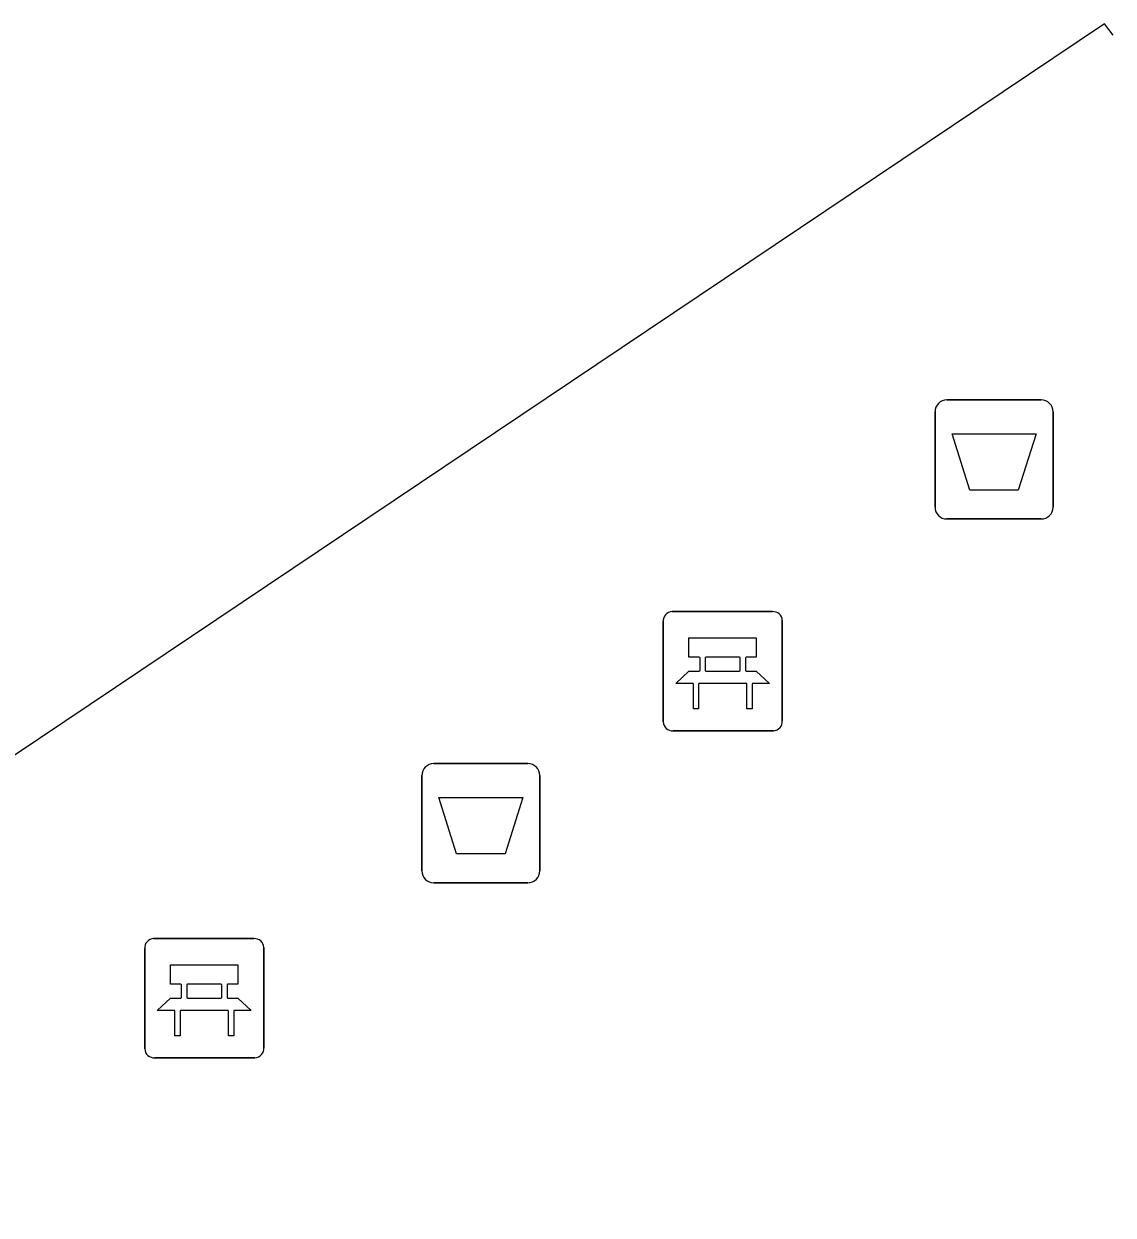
# Model space of a CAD drawing. Extents: x 161087 to 161922, y 382574 to 383873.
# Drawn here: x 161476.02 to 161485.16, y 382966.17 to 382976.16 of the extents above; entities that cross this region are included whole.
import ezdxf

# ---------------------------------------------------------------- set-up
doc = ezdxf.new("R2010")
doc.units = 0
for name, color, linetype in [('IMGEO_Afvalbak', 7, 'Continuous'), ('IMGEO_Bank', 7, 'Continuous'), ('IMGEO_Lijnafwatering', 7, 'Continuous')]:
    doc.layers.add(name, color=color, linetype=linetype)

msp = doc.modelspace()

# ---------------------------------------------------------------- linework, layer by layer
at = {"layer": 'IMGEO_Afvalbak'}
for p, q in [((161483.7661, 382973.0085), (161484.5559, 382973.0085)), ((161484.5559, 382973.0085), (161483.7661, 382973.0085)), ((161483.6661, 382972.1095), (161483.6661, 382972.9085)), ((161483.6661, 382972.9085), (161483.6661, 382972.1095)), ((161484.6559, 382972.9085), (161484.6559, 382972.1095)), ((161484.6559, 382972.1095), (161484.6559, 382972.9085)), ((161484.5559, 382972.0095), (161483.7661, 382972.0095)), ((161483.7661, 382972.0095), (161484.5559, 382972.0095)), ((161479.4621, 382969.9575), (161480.2519, 382969.9575)), ((161480.2519, 382969.9575), (161479.4621, 382969.9575)), ((161479.3621, 382969.0585), (161479.3621, 382969.8575)), ((161479.3621, 382969.8575), (161479.3621, 382969.0585)), ((161480.3519, 382969.8575), (161480.3519, 382969.0585)), ((161480.3519, 382969.0585), (161480.3519, 382969.8575)), ((161480.2519, 382968.9585), (161479.4621, 382968.9585)), ((161479.4621, 382968.9585), (161480.2519, 382968.9585))]:
    msp.add_line(p, q, dxfattribs=at)
for points in [[(161483.8088, 382972.7234), (161484.5132, 382972.7234), (161484.3644, 382972.2525), (161483.9576, 382972.2525), (161483.8088, 382972.7234)], [(161479.5048, 382969.6724), (161480.2092, 382969.6724), (161480.0604, 382969.2015), (161479.6536, 382969.2015), (161479.5048, 382969.6724)]]:
    msp.add_lwpolyline(points, dxfattribs=at)
for centre, start, end in [((161483.7661, 382972.9085), 90, 180), ((161483.7661, 382972.9085), 90, 180), ((161484.5559, 382972.9085), 0, 90), ((161484.5559, 382972.9085), 360, 90), ((161483.7661, 382972.1095), 180, 270), ((161483.7661, 382972.1095), 180, 270), ((161484.5559, 382972.1095), 270, 0), ((161484.5559, 382972.1095), 270, 0), ((161479.4621, 382969.8575), 90, 180), ((161479.4621, 382969.8575), 90, 180), ((161480.2519, 382969.8575), 0, 90), ((161480.2519, 382969.8575), 360, 90), ((161479.4621, 382969.0585), 180, 270), ((161479.4621, 382969.0585), 180, 270), ((161480.2519, 382969.0585), 270, 0), ((161480.2519, 382969.0585), 270, 0)]:
    msp.add_arc(centre, 0.1, start, end, dxfattribs=at)
at = {"layer": 'IMGEO_Bank'}
for p, q in [((161481.4609, 382971.2325), (161482.3018, 382971.2325)), ((161482.3018, 382971.2325), (161481.4609, 382971.2325)), ((161481.3865, 382970.3079), (161481.3865, 382971.1488)), ((161481.3865, 382971.1488), (161481.3865, 382970.3079)), ((161482.3855, 382971.1581), (161482.3855, 382970.3172)), ((161482.3855, 382970.3172), (161482.3855, 382971.1581)), ((161481.6951, 382970.7394), (161481.6951, 382970.8446)), ((161481.7387, 382970.8446), (161481.7387, 382970.7394)), ((161482.027, 382970.851), (161481.745, 382970.851)), ((161482.0333, 382970.7394), (161482.0333, 382970.8446)), ((161482.0769, 382970.8446), (161482.0769, 382970.7394)), ((161481.745, 382970.733), (161482.027, 382970.733)), ((161482.0828, 382970.6307), (161481.6897, 382970.6307)), ((161482.3111, 382970.2335), (161481.4702, 382970.2335)), ((161481.4702, 382970.2335), (161482.3111, 382970.2335)), ((161477.1129, 382968.4895), (161477.9538, 382968.4895)), ((161477.9538, 382968.4895), (161477.1129, 382968.4895)), ((161477.0385, 382967.5649), (161477.0385, 382968.4058)), ((161477.0385, 382968.4058), (161477.0385, 382967.5649)), ((161478.0375, 382968.4151), (161478.0375, 382967.5742)), ((161478.0375, 382967.5742), (161478.0375, 382968.4151)), ((161477.3471, 382967.9964), (161477.3471, 382968.1016)), ((161477.3907, 382968.1016), (161477.3907, 382967.9964)), ((161477.679, 382968.108), (161477.397, 382968.108)), ((161477.6853, 382967.9964), (161477.6853, 382968.1016)), ((161477.7289, 382968.1016), (161477.7289, 382967.9964)), ((161477.397, 382967.99), (161477.679, 382967.99)), ((161477.7348, 382967.8877), (161477.3417, 382967.8877)), ((161477.9631, 382967.4905), (161477.1222, 382967.4905)), ((161477.1222, 382967.4905), (161477.9631, 382967.4905))]:
    msp.add_line(p, q, dxfattribs=at)
for points in [[(161481.6887, 382970.851), (161481.6026, 382970.851), (161481.6026, 382971.012), (161482.1665, 382971.012), (161482.1665, 382970.851), (161482.0833, 382970.851)], [(161481.6334, 382970.6307), (161481.491, 382970.6307), (161481.6026, 382970.733), (161481.6887, 382970.733)], [(161482.0833, 382970.733), (161482.1665, 382970.733), (161482.2781, 382970.6307), (161482.1391, 382970.6307)], [(161481.6834, 382970.6243), (161481.6834, 382970.4168), (161481.6398, 382970.4168), (161481.6398, 382970.6243)], [(161482.1327, 382970.6243), (161482.1327, 382970.4168), (161482.0891, 382970.4168), (161482.0891, 382970.6243)], [(161477.3407, 382968.108), (161477.2546, 382968.108), (161477.2546, 382968.269), (161477.8185, 382968.269), (161477.8185, 382968.108), (161477.7353, 382968.108)], [(161477.2854, 382967.8877), (161477.143, 382967.8877), (161477.2546, 382967.99), (161477.3407, 382967.99)], [(161477.7353, 382967.99), (161477.8185, 382967.99), (161477.9301, 382967.8877), (161477.7911, 382967.8877)], [(161477.3354, 382967.8813), (161477.3354, 382967.6738), (161477.2918, 382967.6738), (161477.2918, 382967.8813)], [(161477.7847, 382967.8813), (161477.7847, 382967.6738), (161477.7411, 382967.6738), (161477.7411, 382967.8813)]]:
    msp.add_lwpolyline(points, dxfattribs=at)
for centre, radius, start, end in [((161481.4642, 382971.1546), 0.0779, 92.4484, 184.28452), ((161481.4642, 382971.1546), 0.0779, 92.4484, 184.28452), ((161482.3076, 382971.1548), 0.0779, 2.4484, 94.28452), ((161482.3076, 382971.1548), 0.0779, 2.4484, 94.28452), ((161481.6884, 382970.8443), 0.00671, 2.89567, 87.10433), ((161481.7454, 382970.8443), 0.00671, 92.89567, 177.10433), ((161482.0266, 382970.8443), 0.00671, 2.89567, 87.10433), ((161482.0836, 382970.8443), 0.00671, 92.89567, 177.10433), ((161481.6884, 382970.7397), 0.00671, 272.89567, 357.10433), ((161481.7454, 382970.7397), 0.00671, 182.89567, 267.10433), ((161482.0266, 382970.7397), 0.00671, 272.89567, 357.10433), ((161482.0836, 382970.7397), 0.00671, 182.89567, 267.10433), ((161481.6331, 382970.624), 0.00671, 2.89567, 87.10433), ((161481.6901, 382970.624), 0.00671, 92.89567, 177.10433), ((161482.0824, 382970.624), 0.00671, 2.89567, 87.10433), ((161482.1394, 382970.624), 0.00671, 92.89567, 177.10433), ((161481.4644, 382970.3112), 0.0779, 182.4484, 274.28452), ((161481.4644, 382970.3112), 0.0779, 182.4484, 274.28452), ((161482.3078, 382970.3114), 0.0779, 272.4484, 4.28452), ((161482.3078, 382970.3114), 0.0779, 272.4484, 4.28452), ((161477.1162, 382968.4116), 0.0779, 92.4484, 184.28452), ((161477.1162, 382968.4116), 0.0779, 92.4484, 184.28452), ((161477.9596, 382968.4118), 0.0779, 2.4484, 94.28452), ((161477.9596, 382968.4118), 0.0779, 2.4484, 94.28452), ((161477.3404, 382968.1013), 0.00671, 2.89567, 87.10433), ((161477.3974, 382968.1013), 0.00671, 92.89567, 177.10433), ((161477.6786, 382968.1013), 0.00671, 2.89567, 87.10433), ((161477.7356, 382968.1013), 0.00671, 92.89567, 177.10433), ((161477.3404, 382967.9967), 0.00671, 272.89567, 357.10433), ((161477.3974, 382967.9967), 0.00671, 182.89567, 267.10433), ((161477.6786, 382967.9967), 0.00671, 272.89567, 357.10433), ((161477.7356, 382967.9967), 0.00671, 182.89567, 267.10433), ((161477.2851, 382967.881), 0.00671, 2.89567, 87.10433), ((161477.3421, 382967.881), 0.00671, 92.89567, 177.10433), ((161477.7344, 382967.881), 0.00671, 2.89567, 87.10433), ((161477.7914, 382967.881), 0.00671, 92.89567, 177.10433), ((161477.1164, 382967.5682), 0.0779, 182.4484, 274.28452), ((161477.1164, 382967.5682), 0.0779, 182.4484, 274.28452), ((161477.9598, 382967.5684), 0.0779, 272.4484, 4.28452), ((161477.9598, 382967.5684), 0.0779, 272.4484, 4.28452)]:
    msp.add_arc(centre, radius, start, end, dxfattribs=at)
at = {"layer": 'IMGEO_Lijnafwatering'}
msp.add_lwpolyline([(161485.16, 382976.067), (161485.086, 382976.163), (161470.197, 382966.17)], dxfattribs=at)

doc.saveas('drawing.dxf')
